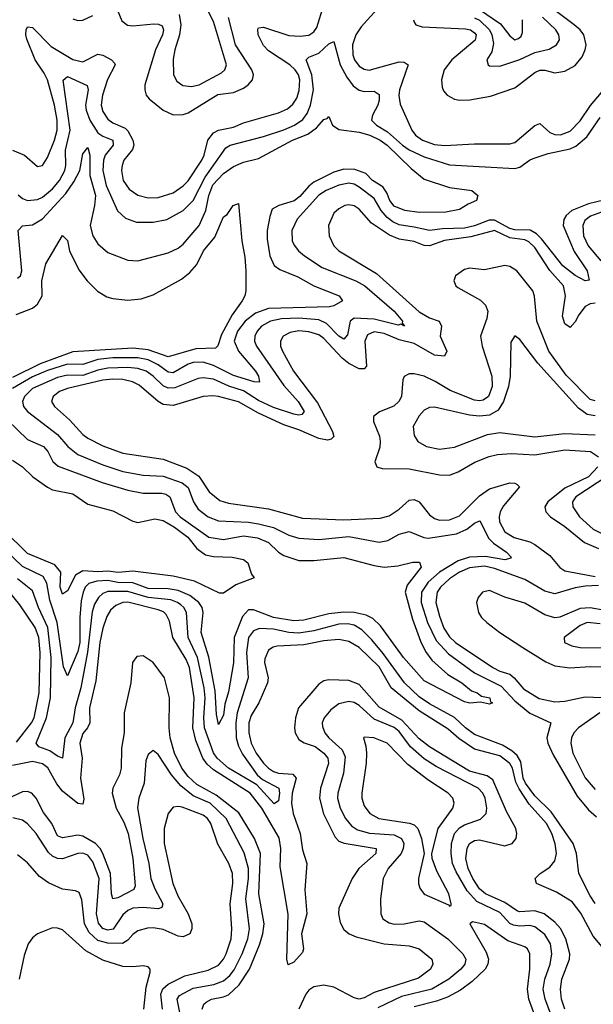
# Model space of a CAD drawing. Header units: inches. Extents: x 1694797 to 1849917, y 907313 to 1017959.
# Tile 375 of 656: x 1725839 to 1728123, y 1005070 to 1008990. Entities that reach past the tile are written whole.
import ezdxf

# ---------------------------------------------------------------- set-up
doc = ezdxf.new("R2010")
doc.units = ezdxf.units.IN
doc.header["$MEASUREMENT"] = 0
doc.layers.add('B7020', color=7, linetype='Continuous')

msp = doc.modelspace()

# ---------------------------------------------------------------- linework, layer by layer
at = {"layer": 'B7020', "color": 5}
for points, elevation in [([(1726473.8, 1009010), (1726480.1, 1008970), (1726475.7, 1008930), (1726456.6, 1008870), (1726450, 1008833.2), (1726451.8, 1008770), (1726465.1, 1008745.1), (1726488.1, 1008728.1), (1726523.4, 1008723.4), (1726553.5, 1008730), (1726642.3, 1008777.7), (1726655.8, 1008790), (1726662.8, 1008810), (1726610, 1008982.2), (1726561.2, 1009081.2)], 940), ([(1725810, 1008470.1), (1725858.5, 1008450), (1725910, 1008405.3), (1725930, 1008409.1), (1725950, 1008441.7), (1725977.1, 1008510), (1725987.9, 1008550), (1725987.9, 1008590), (1725977.8, 1008650), (1725949.7, 1008750), (1725937, 1008777), (1725901.2, 1008830), (1725867.6, 1008912.4), (1725863, 1008930), (1725864.2, 1008950), (1725870, 1008961.1), (1725890, 1008959.3), (1725963.8, 1008883.8), (1726050, 1008830.8), (1726090, 1008821.8), (1726150, 1008852.2), (1726170, 1008848.2), (1726204.1, 1008830), (1726216.4, 1008816.4), (1726219.5, 1008810), (1726188.8, 1008751.2), (1726169.3, 1008689.3), (1726163.9, 1008650), (1726170, 1008624.1), (1726190, 1008593.5), (1726210, 1008579.1), (1726258.4, 1008558.4), (1726270, 1008547.9), (1726289.1, 1008510), (1726293.7, 1008490), (1726287.5, 1008472.5), (1726253.5, 1008430), (1726246.4, 1008410), (1726244.6, 1008390), (1726250.6, 1008350), (1726274.5, 1008314.5), (1726310, 1008291.9), (1726350, 1008280.9), (1726390, 1008281.5), (1726450, 1008301.1), (1726490, 1008327.9), (1726510, 1008348.3), (1726564, 1008430), (1726573.4, 1008450), (1726588.7, 1008510), (1726610, 1008539.4), (1726630, 1008550.4), (1726690, 1008561.9), (1726730, 1008579.1), (1726870, 1008619.5), (1726904.9, 1008635.1), (1726926.7, 1008653.3), (1726941.9, 1008678.1), (1726951.5, 1008708.5), (1726953.8, 1008750), (1726948.4, 1008770), (1726936.2, 1008790), (1726915.1, 1008810), (1726830, 1008866.2), (1726810, 1008886.6), (1726787.8, 1008930), (1726787.3, 1008952.7), (1726790, 1008957.5), (1726810, 1008960.1), (1726910, 1008926.5), (1726956.3, 1008923.7), (1726990, 1008928.8), (1727010, 1008942), (1727021.7, 1008958.3), (1727050.3, 1009049.7)], 880), ([(1726050, 1008992.9), (1726070, 1008987), (1726090, 1008988.4), (1726130, 1009006.5)], 920), ([(1726226.5, 1009030), (1726245.5, 1008985.5), (1726268, 1008968), (1726290, 1008965.2), (1726372.8, 1008972.8), (1726392.3, 1008972.3), (1726405.8, 1008965.8), (1726411.9, 1008950), (1726407.2, 1008930), (1726380.1, 1008870), (1726336.6, 1008730), (1726336.6, 1008710), (1726343, 1008690), (1726354.4, 1008674.4), (1726410, 1008629.5), (1726450, 1008611.2), (1726490, 1008612), (1726510, 1008618.7), (1726628, 1008692), (1726690, 1008700.6), (1726730, 1008717.7), (1726748.4, 1008730), (1726765.5, 1008750), (1726769.9, 1008770), (1726762.9, 1008790), (1726698.1, 1008890), (1726670, 1008999.1)], 920), ([(1727260.7, 1009030), (1727199.1, 1008960.9), (1727177.9, 1008930), (1727164.5, 1008890), (1727165.9, 1008850), (1727172, 1008830), (1727190, 1008804.8), (1727210, 1008793), (1727230, 1008789.3), (1727350, 1008821.9), (1727370, 1008821), (1727386, 1008810), (1727351.5, 1008710), (1727348, 1008688), (1727353.7, 1008653.7), (1727400.1, 1008550), (1727414.7, 1008530), (1727443, 1008510), (1727490, 1008493.6), (1727531, 1008489), (1727650, 1008496.3), (1727790, 1008495.4), (1727810, 1008501), (1727890, 1008568.2), (1727910, 1008576.6), (1727950, 1008540.6), (1727970, 1008532.2), (1727991.8, 1008531.8), (1728030, 1008546.1), (1728070, 1008586.6), (1728112.1, 1008647.9), (1728170, 1008717.6)], 880), ([(1727407.5, 1008990), (1727410, 1008980.4), (1727415.8, 1008970), (1727441.4, 1008961.4), (1727613.4, 1008953.4), (1727633.2, 1008950), (1727650, 1008938.2), (1727655.8, 1008930), (1727652.2, 1008907.8), (1727560.1, 1008830), (1727528.5, 1008790), (1727518.4, 1008750), (1727521.6, 1008721.6), (1727526.6, 1008706.6), (1727541.1, 1008690), (1727570, 1008674), (1727589.6, 1008669.6), (1727631.3, 1008671.3), (1727714.1, 1008685.9), (1727810, 1008718.8), (1727890, 1008779.6), (1727910, 1008789.6), (1727930, 1008789.6), (1727970, 1008778.9), (1728010, 1008785.1), (1728050, 1008808.1), (1728078, 1008842), (1728090.6, 1008869.4), (1728094.1, 1008890), (1728084.4, 1008930), (1728069.9, 1008950), (1728047.2, 1008970), (1727956.5, 1009036.5)], 920), ([(1727670, 1009030.9), (1727753.6, 1008973.6), (1727790, 1008925.9), (1727810, 1008910.1), (1727825.5, 1008914.5), (1727836, 1008924), (1727841.5, 1008938.5), (1727840.5, 1008990)], 960), ([(1727650, 1008997.7), (1727670, 1008987.8), (1727709.2, 1008950), (1727719.4, 1008930), (1727725.1, 1008894.9), (1727718.1, 1008861.9), (1727699, 1008830), (1727704.4, 1008810), (1727710, 1008806.5), (1727750, 1008805.5), (1727830, 1008832), (1727890, 1008859.9), (1727947.4, 1008872.6), (1727976.2, 1008890), (1727987.8, 1008910), (1727985.2, 1008930), (1727973, 1008950), (1727920.6, 1009000.6)], 940), ([(1725832.6, 1008292.6), (1725850, 1008277.6), (1725870, 1008269.6), (1725910, 1008273.6), (1725930, 1008283.6), (1725970, 1008316.2), (1725998, 1008350), (1726018.7, 1008390), (1726022.5, 1008410), (1726021.4, 1008470), (1726039.5, 1008550), (1726011.5, 1008748.5), (1726030, 1008764), (1726107.3, 1008727.3), (1726111.5, 1008710), (1726101, 1008650), (1726103.2, 1008630), (1726117.9, 1008590), (1726150, 1008540.1), (1726170, 1008526.3), (1726210.1, 1008510), (1726210.6, 1008490), (1726178.8, 1008450), (1726172.8, 1008430), (1726170.4, 1008390), (1726183.2, 1008330), (1726228.4, 1008228.4), (1726259.7, 1008199.7), (1726304.2, 1008184.2), (1726370, 1008183.1), (1726425, 1008195), (1726489.6, 1008230.4), (1726529.9, 1008270), (1726577.5, 1008362.5), (1726659.8, 1008480.2), (1726677.2, 1008490), (1726810, 1008524.2), (1726890, 1008551.8), (1726933.3, 1008570), (1726966.9, 1008593.1), (1726983.2, 1008616.8), (1726997.4, 1008650), (1727009.4, 1008710), (1727002.3, 1008770), (1726980.2, 1008830), (1726990, 1008840.2), (1727030, 1008856.3), (1727070, 1008893.4), (1727090, 1008903.1), (1727115.3, 1008810), (1727141.4, 1008761.4), (1727167, 1008727), (1727190, 1008709.6), (1727210, 1008703.8), (1727250, 1008705), (1727270, 1008692.4), (1727270.6, 1008670), (1727265.1, 1008650), (1727243.5, 1008610), (1727240.2, 1008590), (1727259.5, 1008570), (1727303.9, 1008543.9), (1727363.3, 1008490), (1727390, 1008471.9), (1727450, 1008443.7), (1727550, 1008412.4), (1727810, 1008397.6), (1727830, 1008402.2), (1727869, 1008431), (1727883.4, 1008436.6), (1727943.5, 1008456.5), (1728030, 1008475.6), (1728053.6, 1008486.3), (1728096.4, 1008523.6), (1728150, 1008600.1)], 860), ([(1725830, 1007961.3), (1725842, 1007970), (1725848, 1007990), (1725832.4, 1008150), (1725850, 1008169.2), (1725890, 1008173.8), (1725930, 1008197.6), (1726022.5, 1008297.5), (1726055.2, 1008344.8), (1726078.5, 1008390), (1726090, 1008456.3), (1726110, 1008481.1), (1726118.1, 1008450), (1726118.3, 1008370), (1726140.2, 1008290), (1726137.3, 1008250), (1726119.9, 1008170), (1726129.6, 1008129.6), (1726150, 1008098), (1726190, 1008062.6), (1726270, 1008032.3), (1726310, 1008030.2), (1726430, 1008061.3), (1726470, 1008079.8), (1726490, 1008096), (1726553.4, 1008170), (1726580.4, 1008230), (1726591.9, 1008290), (1726608.2, 1008331.8), (1726650, 1008377.2), (1726690, 1008405.5), (1726730, 1008423.3), (1726790, 1008436.9), (1726924.9, 1008510), (1726986.1, 1008533.9), (1727020.6, 1008559.4), (1727050, 1008592.4), (1727063.3, 1008596.7), (1727070, 1008604.9), (1727084.8, 1008570), (1727110, 1008553.1), (1727190, 1008542.6), (1727232.5, 1008530), (1727273.8, 1008510), (1727301.8, 1008490), (1727397.2, 1008397.2), (1727450, 1008354.8), (1727550, 1008321.2), (1727639.1, 1008310), (1727662.8, 1008290), (1727658, 1008270), (1727624.2, 1008255.8), (1727590, 1008233.6), (1727536, 1008224), (1727430, 1008221.6), (1727372, 1008230), (1727330, 1008248.1), (1727312.9, 1008270), (1727301, 1008301), (1727284.5, 1008324.5), (1727243.4, 1008350), (1727217.1, 1008377.1), (1727173.5, 1008393.5), (1727130, 1008395.2), (1727090, 1008383.3), (1727010, 1008342.7), (1726990, 1008326.8), (1726954.7, 1008285.3), (1726931.3, 1008268.7), (1726870.2, 1008250), (1726844.7, 1008235.3), (1726834.3, 1008205.7), (1726824.9, 1008150), (1726824, 1008116), (1726834.5, 1008050), (1726851.7, 1008011.7), (1726874.8, 1007994.8), (1726946.4, 1007966.4), (1727010.1, 1007930.1), (1727110.3, 1007890), (1727124.2, 1007870), (1727090.3, 1007850), (1727073.1, 1007846.9), (1726830, 1007839.5), (1726778.2, 1007821.8), (1726736.2, 1007790), (1726706.8, 1007750), (1726693.5, 1007710), (1726710.1, 1007670), (1726777.3, 1007590), (1726789.4, 1007570), (1726793.3, 1007546.7), (1726772.4, 1007547.6), (1726690, 1007573.9), (1726610, 1007613.7), (1726570, 1007625.9), (1726530, 1007624.9), (1726510, 1007618.7), (1726450, 1007583.8), (1726430, 1007586.1), (1726390, 1007616.1), (1726350, 1007636.2), (1726310, 1007643.6), (1726210, 1007644.1), (1726150, 1007637.4), (1726090, 1007617.6), (1726030, 1007618), (1725950, 1007593.1), (1725890, 1007567.3), (1725810, 1007521.9)], 840), ([(1728170, 1008272.2), (1728103.5, 1008256.5), (1728037.9, 1008230), (1728014.2, 1008210), (1728005.1, 1008194.9), (1728002.9, 1008170), (1728046.5, 1008066.5), (1728097.8, 1007990), (1728106.8, 1007953.2), (1728090.3, 1007949.7), (1728050, 1007971.9), (1728000.9, 1008010), (1727916.8, 1008116.8), (1727897, 1008137), (1727871.3, 1008151.3), (1727810, 1008153), (1727790, 1008159.1), (1727730, 1008192.1), (1727708.6, 1008191.4), (1727650, 1008168.6), (1727610, 1008159.5), (1727523, 1008157), (1727470, 1008150.2), (1727410, 1008164.5), (1727350, 1008172.5), (1727324.5, 1008184.5), (1727302.3, 1008202.3), (1727278.5, 1008230), (1727250, 1008278.5), (1727190, 1008323.7), (1727170, 1008334.7), (1727150, 1008338.4), (1727110, 1008330.9), (1727059.8, 1008310), (1727030, 1008291.1), (1726943.8, 1008196.2), (1726923.1, 1008150), (1726924.3, 1008110), (1726931.6, 1008091.6), (1726948.5, 1008070), (1726973.4, 1008050), (1727043.8, 1008003.8), (1727177.1, 1007950), (1727213, 1007930), (1727329.6, 1007830), (1727363.5, 1007790), (1727361.5, 1007781.5), (1727370.4, 1007770), (1727357, 1007777), (1727346, 1007774), (1727250, 1007798.2), (1727170, 1007802.1), (1727155, 1007790), (1727144.5, 1007735.5), (1727130, 1007718.1), (1727110, 1007729.5), (1727060.2, 1007780.2), (1727030, 1007795.5), (1726950, 1007801.1), (1726881.1, 1007798.9), (1726837.1, 1007790), (1726802.2, 1007770), (1726784.1, 1007750), (1726775.1, 1007730), (1726774.3, 1007710), (1726781.4, 1007690), (1726890, 1007533.6), (1726948.3, 1007470), (1726971, 1007430), (1726962.3, 1007417.7), (1726950, 1007415), (1726930, 1007419.7), (1726850, 1007445.5), (1726790, 1007473.6), (1726730, 1007512.8), (1726671.4, 1007531.4), (1726610, 1007558.4), (1726570, 1007564.1), (1726550, 1007561.7), (1726456.3, 1007523.7), (1726430, 1007523), (1726410, 1007532.4), (1726370, 1007570.6), (1726342, 1007590), (1726310, 1007601), (1726270, 1007605.1), (1726190, 1007602.6), (1726150, 1007594.6), (1726090, 1007573.4), (1726030, 1007574.1), (1725990, 1007565.7), (1725890, 1007521), (1725857.9, 1007490), (1725850.1, 1007470), (1725854.6, 1007450), (1725870.1, 1007430), (1725990, 1007337.8), (1726031.2, 1007290), (1726070, 1007258.8), (1726170, 1007217), (1726250, 1007191.1), (1726330, 1007176.1), (1726410, 1007172.6), (1726485.7, 1007145.7), (1726510, 1007127), (1726531, 1007070), (1726550, 1007041), (1726590, 1007010.5), (1726630, 1006994.2), (1726750, 1006989.4), (1726790, 1006983.1), (1726850, 1006967.5), (1726910, 1006937.6), (1726950, 1006925), (1727030, 1006920.3), (1727150, 1006931.7), (1727270, 1006909.1), (1727304.3, 1006915.7), (1727350, 1006941.4), (1727390, 1006952.6), (1727447.8, 1006927.8), (1727465.8, 1006925.8), (1727577.7, 1006942.3), (1727619, 1006961), (1727650, 1006985.1), (1727670, 1006994.7), (1727672.8, 1006992.8), (1727705.6, 1006925.6), (1727725.7, 1006905.7), (1727777, 1006870), (1727795.5, 1006850), (1727793.8, 1006846.2), (1727770, 1006839.1), (1727692.9, 1006852.9), (1727630, 1006849.3), (1727584.5, 1006835.5), (1727509.9, 1006790.1), (1727465.4, 1006750), (1727439.1, 1006710), (1727437.8, 1006670), (1727463.1, 1006590), (1727497.5, 1006517.5), (1727545.6, 1006465.6), (1727649.1, 1006390), (1727755.9, 1006335.9), (1727810, 1006278.4), (1727870, 1006229.3), (1727953.4, 1006190), (1727938.3, 1006130), (1727941.8, 1006110), (1727963.2, 1006063.2), (1728058.9, 1005898.9), (1728104.2, 1005844.2), (1728136, 1005816)], 860), ([(1725824.5, 1007815.5), (1725890, 1007840.8), (1725910, 1007857.6), (1725928.2, 1007890), (1725927.5, 1007950), (1725942.6, 1008017.4), (1726010, 1008130.3), (1726030, 1008111), (1726037.6, 1008070), (1726074.5, 1007994.5), (1726107.6, 1007950), (1726148.6, 1007908.6), (1726186, 1007886), (1726210, 1007879.3), (1726270, 1007873.1), (1726322.1, 1007877.9), (1726370, 1007894.8), (1726483, 1007957), (1726516.7, 1007983.3), (1726544.5, 1008015.5), (1726570.8, 1008070), (1726616.3, 1008123.7), (1726650, 1008204.7), (1726665.2, 1008214.8), (1726689, 1008250), (1726710, 1008258), (1726724, 1008110), (1726735.2, 1008044.8), (1726739.6, 1007990), (1726738.7, 1007910), (1726734.9, 1007890), (1726724.7, 1007870), (1726684.6, 1007815.4), (1726643, 1007737), (1726628.1, 1007691.9), (1726618.1, 1007681.9), (1726540.1, 1007679.9), (1726430, 1007647), (1726350, 1007675.3), (1726290, 1007682.6), (1726050, 1007667.2), (1725919.9, 1007620.1), (1725810, 1007565.2)], 820), ([(1728130, 1007860.6), (1728110, 1007858.5), (1728090, 1007847.4), (1728065.1, 1007814.9), (1728050, 1007786.3), (1728030, 1007764), (1728010, 1007779.1), (1728000.7, 1007810), (1728012.4, 1007890), (1728004.4, 1007930), (1727950, 1007991), (1727890, 1008082.8), (1727866.1, 1008106.1), (1727850, 1008113), (1727790, 1008121.8), (1727730, 1008150.2), (1727634.9, 1008125.1), (1727530, 1008110.2), (1727470, 1008089.7), (1727450, 1008091.2), (1727410, 1008106.4), (1727350, 1008116.7), (1727311.4, 1008131.4), (1727240.2, 1008180.2), (1727190, 1008235), (1727170, 1008249), (1727150, 1008252.8), (1727134, 1008250), (1727110, 1008237.3), (1727090, 1008219.7), (1727068.6, 1008170), (1727071.1, 1008130), (1727089.3, 1008090), (1727110, 1008069.5), (1727259.7, 1007979.7), (1727430, 1007827.3), (1727470, 1007803.4), (1727509.6, 1007789.6), (1727518.8, 1007770), (1727513.7, 1007730), (1727539.6, 1007670), (1727530.4, 1007649.6), (1727490, 1007654.6), (1727410, 1007700.6), (1727350, 1007714.7), (1727290, 1007740.7), (1727250, 1007747.3), (1727224.3, 1007735.7), (1727213.2, 1007710), (1727219.9, 1007610), (1727210, 1007599.4), (1727190, 1007600.3), (1727150, 1007620.7), (1727122.3, 1007642.3), (1727050, 1007720.1), (1727030, 1007734.8), (1726990, 1007747.1), (1726950, 1007751.2), (1726915.4, 1007744.6), (1726888.3, 1007730), (1726878, 1007710), (1726877.7, 1007690), (1726884.8, 1007670), (1726929.2, 1007590), (1727024.6, 1007464.6), (1727084.9, 1007350), (1727090.1, 1007330), (1727079.7, 1007320.3), (1727064.5, 1007315.5), (1727030, 1007322.9), (1726950, 1007357.1), (1726890, 1007376.2), (1726790, 1007423.1), (1726710, 1007468.1), (1726630, 1007489), (1726607.6, 1007492.4), (1726570, 1007489.2), (1726450, 1007453.5), (1726410, 1007457.9), (1726389.7, 1007469.7), (1726315.2, 1007535.2), (1726288.4, 1007548.4), (1726250, 1007557), (1726210, 1007558.8), (1726170, 1007554.1), (1726030, 1007522.1), (1725998, 1007510), (1725972.5, 1007490), (1725966, 1007470), (1725977, 1007450), (1726036.8, 1007396.8), (1726090, 1007338.2), (1726110, 1007323.9), (1726170, 1007293), (1726250, 1007264), (1726410, 1007239.5), (1726504.1, 1007204.1), (1726552.3, 1007172.3), (1726593.8, 1007110), (1726635.6, 1007075.6), (1726670, 1007064.4), (1726830, 1007042.8), (1726965.1, 1007005.1), (1727130, 1006998.6), (1727274.8, 1007005.2), (1727310, 1007014.6), (1727350, 1007040.6), (1727390, 1007076.6), (1727410, 1007079.7), (1727430.1, 1007070), (1727470, 1007018.6), (1727490, 1007003.3), (1727510, 1006997.3), (1727550, 1006998.6), (1727590, 1007013.9), (1727670, 1007093.9), (1727710, 1007121.8), (1727790, 1007145.4), (1727810, 1007144.6), (1727819.6, 1007139.6), (1727829.3, 1007130), (1727765.6, 1007054.4), (1727751.9, 1007030), (1727747.7, 1007010), (1727749.8, 1006990), (1727771, 1006951), (1727807.7, 1006927.7), (1727870, 1006910.8), (1727890, 1006899.9), (1727950, 1006857.1), (1727989.2, 1006809.2), (1728010, 1006795.3), (1728130, 1006772.8)], 880), ([(1728170, 1008229), (1728112, 1008208), (1728089.6, 1008190), (1728080.5, 1008170), (1728084.3, 1008130), (1728102, 1008090), (1728153, 1008030)], 880), ([(1728130, 1007472.9), (1728110, 1007477.7), (1728014.1, 1007574.1), (1727945.4, 1007670), (1727897.4, 1007790), (1727889.2, 1007889.2), (1727881.7, 1007910), (1727817.9, 1007990), (1727790, 1008007), (1727770, 1008010.7), (1727690, 1007993.9), (1727630, 1008000.2), (1727610, 1007994.7), (1727574.7, 1007970), (1727568.1, 1007950), (1727575.5, 1007930), (1727583.6, 1007923.6), (1727673.2, 1007873.2), (1727693.1, 1007853.1), (1727702.5, 1007830), (1727699.5, 1007800.5), (1727673.2, 1007730), (1727680.3, 1007690), (1727719, 1007570), (1727720.3, 1007530), (1727705.1, 1007490), (1727684.7, 1007475.3), (1727670, 1007472.4), (1727650, 1007475.6), (1727553, 1007513), (1727493, 1007550), (1727450, 1007570.6), (1727410, 1007580.1), (1727390, 1007579.9), (1727370.1, 1007569.9), (1727364.5, 1007555.5), (1727358.5, 1007490), (1727348.6, 1007470), (1727329.2, 1007450.8), (1727271.6, 1007428.4), (1727247.7, 1007410), (1727247.5, 1007390), (1727271.1, 1007331.1), (1727274.4, 1007310), (1727272.2, 1007287.8), (1727253.6, 1007230), (1727261.3, 1007210), (1727282.8, 1007202.8), (1727390, 1007201.9), (1727510, 1007177.5), (1727550, 1007176.3), (1727584.1, 1007190), (1727651.6, 1007228.4), (1727708.7, 1007251.3), (1727741, 1007259), (1727797.4, 1007262.6), (1727890, 1007257.8), (1728010, 1007277.8), (1728111.8, 1007270), (1728142.9, 1007250)], 920), ([(1728130, 1007412.6), (1728098.2, 1007418.2), (1728063.5, 1007443.5), (1727902.1, 1007622.1), (1727830, 1007716.9), (1727810, 1007731.6), (1727794.6, 1007705.4), (1727791.6, 1007570), (1727785.1, 1007530), (1727765.3, 1007470), (1727744.6, 1007435.4), (1727710, 1007414.7), (1727670, 1007411.1), (1727630, 1007414.9), (1727490, 1007446.9), (1727470, 1007445.7), (1727450, 1007434.6), (1727430, 1007413.1), (1727406, 1007370), (1727410, 1007334.8), (1727424.6, 1007310), (1727459.3, 1007290), (1727510, 1007279.8), (1727570, 1007287.3), (1727701.4, 1007338.6), (1727750, 1007346.2), (1727890, 1007328.4), (1728010, 1007342.3), (1728130, 1007337.1)], 940), ([(1725790, 1007394.8), (1725870, 1007318.4), (1725933.9, 1007290), (1725950.6, 1007270), (1725970.4, 1007230.4), (1725992.2, 1007212.2), (1726167.4, 1007147.4), (1726270, 1007116.6), (1726330, 1007104.4), (1726405.2, 1007105.2), (1726420.3, 1007100.3), (1726436.3, 1007090), (1726459.2, 1007030), (1726478.4, 1007010), (1726592.2, 1006930), (1726650, 1006920.2), (1726730, 1006934.6), (1726786.3, 1006926.3), (1726829, 1006909), (1726870, 1006869.6), (1726890, 1006856.9), (1726950, 1006836.2), (1727010, 1006836.2), (1727130, 1006849.1), (1727250, 1006816.3), (1727290, 1006810.6), (1727345, 1006815), (1727404, 1006830), (1727431, 1006830), (1727437.6, 1006810), (1727382.1, 1006737.9), (1727373.7, 1006710), (1727403.3, 1006603.3), (1727435.1, 1006515.1), (1727454.8, 1006474.8), (1727479.5, 1006439.5), (1727543.4, 1006383.4), (1727598.8, 1006350), (1727637.6, 1006317.6), (1727660.7, 1006310), (1727677, 1006297), (1727710.3, 1006290), (1727713.8, 1006273.8), (1727721, 1006270), (1727710, 1006264.5), (1727673.2, 1006273.2), (1727631.3, 1006268.7), (1727610, 1006273.7), (1727450, 1006357.7), (1727367.4, 1006450), (1727275.9, 1006575.9), (1727245.1, 1006605.1), (1727218.8, 1006618.8), (1727170, 1006629.7), (1727129.1, 1006630.9), (1727070, 1006624.1), (1726970, 1006599.5), (1726930, 1006596.2), (1726850, 1006609.7), (1726770, 1006640.6), (1726750, 1006640.6), (1726726.3, 1006613.7), (1726692.8, 1006530), (1726690.3, 1006429.7), (1726670, 1006313.6), (1726655.9, 1006264.1), (1726650, 1006220.9), (1726630, 1006183.5), (1726622.9, 1006222.9), (1726617.4, 1006317.4), (1726592, 1006452), (1726561.6, 1006550), (1726569.6, 1006630), (1726565.1, 1006650), (1726551.7, 1006670), (1726517, 1006697), (1726470, 1006717.6), (1726430, 1006724.2), (1726350, 1006725), (1726290, 1006747.2), (1726230, 1006749.4), (1726190, 1006757.2), (1726145.5, 1006754.5), (1726114.5, 1006745.5), (1726100.2, 1006730), (1726091.3, 1006710), (1726083.7, 1006676.3), (1726079, 1006610), (1726078.2, 1006510), (1726070, 1006474.9), (1726030, 1006377.6), (1726013.9, 1006413.9), (1725988, 1006590), (1725959, 1006679), (1725947, 1006747), (1725933, 1006773), (1725850, 1006812.7), (1725707.3, 1006950)], 840), ([(1725810, 1007235.7), (1725850.1, 1007210.1), (1725890.7, 1007170), (1725950, 1007128.3), (1725970, 1007117.6), (1726050, 1007101.8), (1726110, 1007060.5), (1726210, 1007034.3), (1726290, 1006992.9), (1726310, 1006988.4), (1726377.2, 1007002.8), (1726410, 1006996.2), (1726454.9, 1006970), (1726508.8, 1006930), (1726544.4, 1006884.4), (1726578.6, 1006858.6), (1726610, 1006852.6), (1726684.7, 1006850), (1726730, 1006841), (1726747.3, 1006827.3), (1726762.5, 1006782.5), (1726772, 1006768), (1726699.9, 1006740.1), (1726650, 1006707), (1726634, 1006706), (1726534.5, 1006754.5), (1726450, 1006773.8), (1726290, 1006793.7), (1726230.5, 1006789.5), (1726190, 1006794.8), (1726150, 1006791.6), (1726090, 1006795.5), (1726061.4, 1006778.6), (1726030, 1006716.4), (1726010, 1006702.4), (1726000.1, 1006730), (1726002.8, 1006790), (1725978.9, 1006818.9), (1725870, 1006864.5), (1725776.7, 1006956.7)], 820), ([(1728140.5, 1007210), (1728104, 1007170), (1728010, 1007124.1), (1727942.1, 1007070), (1727930.1, 1007050), (1727934.2, 1007030), (1727951.9, 1007010), (1728010, 1006971.9), (1728088.3, 1006908.3), (1728143.8, 1006883.8)], 920), ([(1728266, 1007230), (1728052.8, 1007090), (1728040.4, 1007070), (1728041, 1007050), (1728067.5, 1007010), (1728122, 1006962), (1728170, 1006937.7)], 940), ([(1725826.1, 1006113.9), (1725885.9, 1006190), (1725896.4, 1006210), (1725916.2, 1006310), (1725920.4, 1006470), (1725915.3, 1006530), (1725900.2, 1006570), (1725839.8, 1006659.8), (1725710, 1006818.8)], 880), ([(1728143.4, 1006736.6), (1728090, 1006734.5), (1728050, 1006727.4), (1727970, 1006704.3), (1727930, 1006714.2), (1727850, 1006761.6), (1727730, 1006805.1), (1727690, 1006813.7), (1727630, 1006808.1), (1727590, 1006790.2), (1727550, 1006763.5), (1727514.2, 1006730), (1727501.5, 1006710), (1727496.4, 1006670), (1727510, 1006615.2), (1727527.8, 1006567.8), (1727550, 1006533.3), (1727574.7, 1006510), (1727722.5, 1006410), (1727750, 1006395.8), (1727790, 1006384), (1727807.3, 1006370), (1727845.1, 1006325.1), (1727907.2, 1006287.2), (1727970, 1006273.7), (1728010, 1006276.4), (1728090, 1006294.1), (1728189.3, 1006289.3)], 880), ([(1728130, 1005470.9), (1728110, 1005500.9), (1728065.5, 1005590), (1728055.7, 1005670), (1728043.2, 1005710), (1727955.4, 1005835.4), (1727890, 1005899.6), (1727852.9, 1005950), (1727843.9, 1005970), (1727834.5, 1006034.5), (1727820.1, 1006060.1), (1727798.9, 1006078.9), (1727760.8, 1006100.8), (1727650, 1006143.6), (1727614.3, 1006170), (1727570, 1006211.9), (1727470, 1006266), (1727430, 1006293.8), (1727371.4, 1006350), (1727286.6, 1006466.6), (1727240.8, 1006520.8), (1727200.9, 1006560.9), (1727170, 1006579.3), (1727144.8, 1006584.8), (1727110, 1006583.2), (1727010, 1006556), (1726950, 1006547.4), (1726910, 1006549.7), (1726850, 1006563.7), (1726794.1, 1006565.9), (1726770, 1006556.4), (1726750.5, 1006530), (1726742.3, 1006470), (1726749, 1006370), (1726704.2, 1006230), (1726699.9, 1006190), (1726701, 1006130), (1726710, 1006097), (1726725.9, 1006065.9), (1726783.9, 1005983.9), (1726805.3, 1005965.3), (1726870.8, 1005930), (1726873.9, 1005910), (1726870, 1005879.6), (1726851.8, 1005868.2), (1726783.7, 1005943.7), (1726670, 1006009.4), (1726625.7, 1006050), (1726610, 1006070.9), (1726574.9, 1006170), (1726572, 1006210), (1726577.2, 1006290), (1726573.4, 1006330), (1726547.2, 1006450), (1726509.9, 1006530.1), (1726502.7, 1006630), (1726491.9, 1006650), (1726480.3, 1006660.3), (1726467.6, 1006670), (1726440.1, 1006680.1), (1726350, 1006688.9), (1726270, 1006713.8), (1726190, 1006713.4), (1726170, 1006705.6), (1726153, 1006690), (1726137.1, 1006662.9), (1726127.6, 1006632.4), (1726108.5, 1006471.5), (1726082.6, 1006330), (1726059.3, 1006250), (1726050.7, 1006190), (1726018.8, 1006130), (1726010, 1006049.6), (1725990, 1006057.3), (1725959.1, 1006079.1), (1725914.6, 1006094.6), (1725904.3, 1006110), (1725946.1, 1006210), (1725961.2, 1006290), (1725964.4, 1006450), (1725951.4, 1006570), (1725914.1, 1006650), (1725890, 1006716.4), (1725830, 1006764.1)], 860), ([(1728230, 1006627.5), (1728110, 1006648.8), (1728070, 1006645), (1727990, 1006611.3), (1727970, 1006608.7), (1727930, 1006620.8), (1727850, 1006667), (1727770.5, 1006690.5), (1727710, 1006716.8), (1727681.5, 1006710), (1727663.9, 1006690), (1727657.8, 1006670), (1727665.2, 1006630), (1727677.8, 1006610), (1727698.4, 1006590), (1727750.1, 1006550), (1727842, 1006490), (1727933.8, 1006433.8), (1727970, 1006417.5), (1728029.4, 1006409.4), (1728110, 1006414.9), (1728210, 1006412.8)], 920), ([(1728164, 1005290), (1728121.6, 1005341.6), (1728073.1, 1005433.1), (1728038, 1005478), (1727976.4, 1005516.4), (1727896.5, 1005550), (1727890.7, 1005570), (1727910.6, 1005590), (1727950, 1005615.4), (1727970, 1005641.2), (1727976.7, 1005670), (1727970.8, 1005709.2), (1727957.8, 1005750), (1727936.2, 1005790), (1727867.1, 1005867.1), (1727827.2, 1005927.2), (1727814.3, 1005954.3), (1727800.4, 1006010), (1727790, 1006028), (1727750, 1006058.6), (1727650, 1006085.4), (1727588, 1006128), (1727544.6, 1006164.6), (1727430, 1006238.2), (1727318.1, 1006330), (1727270, 1006413.3), (1727190, 1006490.7), (1727150, 1006514.6), (1727110, 1006522.7), (1727050, 1006516.9), (1726970, 1006500.8), (1726864.1, 1006495.9), (1726848.3, 1006491.7), (1726830, 1006479.4), (1726814.4, 1006445.6), (1726814.1, 1006430), (1726828, 1006370), (1726825, 1006350), (1726791.7, 1006270), (1726760.3, 1006219.7), (1726751.1, 1006190), (1726750.7, 1006150), (1726760.6, 1006110), (1726780.5, 1006070), (1726809.1, 1006030), (1726829.5, 1006009.5), (1726850, 1005996.8), (1726870, 1005990), (1726926.5, 1005986.5), (1726939.1, 1005970), (1726923.7, 1005910), (1726921.5, 1005870), (1726927.9, 1005830), (1726955.3, 1005750), (1726965.3, 1005685.3), (1726982.4, 1005630), (1726974.2, 1005525.8), (1726982.8, 1005430), (1726960.5, 1005350), (1726969.2, 1005290), (1726964.7, 1005275.3), (1726930, 1005237.7), (1726907.4, 1005227.4), (1726902.6, 1005250), (1726908.4, 1005428.4), (1726876.4, 1005616.4), (1726878.8, 1005690), (1726872.4, 1005732.4), (1726803, 1005850), (1726756.1, 1005910), (1726610, 1006003), (1726585.2, 1006025.2), (1726567.5, 1006050), (1726540.6, 1006120.6), (1726528.3, 1006170), (1726534, 1006290), (1726514.7, 1006410), (1726502.2, 1006442.2), (1726449, 1006530), (1726435.7, 1006595.7), (1726422.2, 1006622.2), (1726412, 1006632), (1726390, 1006640.7), (1726268.9, 1006671.1), (1726250, 1006669.6), (1726222, 1006658), (1726201.2, 1006638.8), (1726186, 1006614), (1726170, 1006567.7), (1726157.8, 1006510), (1726142, 1006358), (1726117.2, 1006250), (1726118.5, 1006190), (1726108.9, 1006170), (1726090, 1006148.2), (1726077.8, 1006110), (1726087.9, 1006050), (1726081.5, 1005970), (1726093.9, 1005886.1), (1726090, 1005866.2), (1726070, 1005868.7), (1726010, 1005918.9), (1725987.1, 1005947.1), (1725950.7, 1006010.7), (1725930, 1006027.7), (1725890, 1006036.5), (1725810, 1006020.6)], 880), ([(1728150, 1006585.1), (1728098.8, 1006590), (1728070, 1006577.4), (1728007.2, 1006530), (1728007.4, 1006510), (1728036.7, 1006496.7), (1728070.1, 1006490.1), (1728170.4, 1006489.6)], 940), ([(1726565.4, 1005050), (1726572.5, 1005070), (1726581.9, 1005078.1), (1726602, 1005090), (1726650, 1005099.4), (1726670, 1005107.9), (1726713.1, 1005146.9), (1726754, 1005210), (1726793.7, 1005306.3), (1726807.2, 1005350), (1726812, 1005390), (1726791.2, 1005510), (1726798.4, 1005670), (1726774.3, 1005730), (1726711.7, 1005831.7), (1726621.9, 1005901.9), (1726544.5, 1005944.5), (1726510, 1005976.5), (1726484.9, 1006010), (1726455.3, 1006070), (1726438.7, 1006130), (1726434.3, 1006170), (1726435.2, 1006290), (1726415.3, 1006370), (1726370, 1006429.9), (1726330, 1006457), (1726304.9, 1006455.1), (1726287.8, 1006430), (1726281, 1006350), (1726255.3, 1006230), (1726255.5, 1006150), (1726243.9, 1006090), (1726242.8, 1006010), (1726236.9, 1005983.1), (1726210.1, 1005930), (1726207.4, 1005910), (1726223, 1005850), (1726254.2, 1005794.2), (1726271.3, 1005750), (1726290.1, 1005649.9), (1726298.7, 1005541.3), (1726292.9, 1005527.1), (1726230, 1005493.4), (1726210, 1005489.8), (1726204.3, 1005510), (1726200.9, 1005590), (1726170, 1005670.4), (1726159.6, 1005690), (1726141.1, 1005710), (1726090, 1005739.3), (1726070, 1005743.2), (1726010, 1005732.6), (1725990, 1005740.2), (1725966.8, 1005790), (1725933.3, 1005833.3), (1725904.5, 1005890), (1725887, 1005910), (1725870, 1005917), (1725850, 1005915.1), (1725790, 1005887.1)], 920), ([(1728010, 1005049.9), (1727996.7, 1005090), (1727991.5, 1005130), (1727998.1, 1005170), (1728028.2, 1005250), (1728029.2, 1005270), (1728012.8, 1005330), (1727991.9, 1005371.9), (1727970, 1005396.1), (1727927.3, 1005430), (1727890, 1005441.6), (1727830, 1005437.8), (1727820.8, 1005440.8), (1727770, 1005475.6), (1727693, 1005510), (1727669.4, 1005530), (1727642.8, 1005570), (1727624.3, 1005610), (1727615.6, 1005650), (1727619.9, 1005690), (1727630, 1005710.1), (1727650, 1005721.3), (1727670, 1005724.1), (1727770, 1005700.8), (1727800.3, 1005710), (1727815.8, 1005730), (1727818.7, 1005750), (1727814.5, 1005770), (1727777.4, 1005837.4), (1727722.8, 1005962.8), (1727699.9, 1005979.9), (1727630, 1005997.7), (1727470, 1006095.2), (1727430, 1006126.7), (1727360.5, 1006200.5), (1727270, 1006252.4), (1727190, 1006342.6), (1727150, 1006359.5), (1727070, 1006361.8), (1727050, 1006357.5), (1727030, 1006343.7), (1726949.4, 1006250.6), (1726937.3, 1006210), (1726932.8, 1006170), (1726935.1, 1006150), (1726950, 1006123.5), (1726971.1, 1006111.1), (1727015.5, 1006095.5), (1727049.7, 1006070), (1727066.4, 1006050), (1727068.9, 1006028.9), (1727036.1, 1005930), (1727032.1, 1005890), (1727048.5, 1005828.5), (1727094.5, 1005734.5), (1727110, 1005719.7), (1727130.8, 1005710.8), (1727257.6, 1005690), (1727257.3, 1005670), (1727189.1, 1005610), (1727162.3, 1005570), (1727110, 1005452), (1727108.5, 1005430), (1727114.9, 1005394.9), (1727130, 1005367.4), (1727150.2, 1005350), (1727178, 1005338), (1727290, 1005310.9), (1727390, 1005302.4), (1727430, 1005290.1), (1727479.8, 1005250), (1727483.7, 1005230), (1727475.1, 1005210), (1727426.2, 1005173.8), (1727250, 1005117.1), (1727210, 1005095.5), (1727190.1, 1005089.9), (1727170, 1005095.4), (1727090, 1005137.3), (1727050, 1005146.4), (1727010, 1005139.3), (1726990, 1005125.6), (1726978.3, 1005110), (1726950, 1005050.7)], 920), ([(1727953.7, 1005030), (1727930.9, 1005090), (1727923.4, 1005130), (1727930.3, 1005170), (1727950.7, 1005230), (1727957.1, 1005270), (1727951.8, 1005310), (1727930, 1005347.5), (1727890, 1005377.8), (1727870, 1005382.9), (1727830, 1005380.4), (1727804.6, 1005384.6), (1727790, 1005392), (1727750, 1005434.6), (1727659.2, 1005479.2), (1727620.8, 1005520.8), (1727576.6, 1005596.6), (1727562.6, 1005630), (1727557.2, 1005670), (1727558.5, 1005710), (1727570.4, 1005749.6), (1727590, 1005772.9), (1727610, 1005784.4), (1727673.5, 1005806.5), (1727696.5, 1005830), (1727699.2, 1005850), (1727692.1, 1005890), (1727682.6, 1005910), (1727664.7, 1005930), (1727497, 1006017), (1727450, 1006046.7), (1727394.4, 1006094.4), (1727350, 1006156.2), (1727330, 1006171.2), (1727250, 1006205.1), (1727190, 1006259.9), (1727170, 1006271.6), (1727150, 1006275.6), (1727110, 1006266.1), (1727077.9, 1006242.1), (1727050.8, 1006210), (1727043.5, 1006190), (1727044.1, 1006175.9), (1727054.2, 1006150), (1727069.6, 1006130), (1727122.6, 1006082.6), (1727134.5, 1006054.5), (1727128.6, 1005990), (1727105.1, 1005910), (1727104.1, 1005890), (1727115.1, 1005850), (1727136.5, 1005810), (1727159.6, 1005779.6), (1727183.8, 1005763.8), (1727231.4, 1005751.4), (1727330, 1005744.8), (1727359.6, 1005730), (1727368.2, 1005710), (1727366.4, 1005690), (1727357.9, 1005670), (1727305.5, 1005610), (1727285.6, 1005570), (1727275.3, 1005490), (1727277.1, 1005430), (1727284.9, 1005410), (1727310, 1005393.4), (1727330, 1005388.1), (1727370, 1005389.6), (1727430, 1005401.5), (1727450, 1005397.9), (1727543.5, 1005330), (1727602.8, 1005270), (1727615.5, 1005250), (1727611.1, 1005230), (1727595.1, 1005210), (1727547.9, 1005170), (1727480.1, 1005130), (1727358.8, 1005101.2), (1727265, 1005055)], 940), ([(1728149.1, 1006230), (1728063.3, 1006170), (1728045.1, 1006150), (1728036.1, 1006130), (1728033.9, 1006110), (1728041.4, 1006070), (1728090, 1005971.4), (1728130, 1005925)], 880), ([(1726477.7, 1005030), (1726465.7, 1005090), (1726475.7, 1005104.3), (1726530, 1005133.7), (1726611.3, 1005148.7), (1726650, 1005163.6), (1726675.5, 1005184.5), (1726693.3, 1005206.7), (1726724.5, 1005270), (1726747.5, 1005330), (1726754.6, 1005370), (1726739.8, 1005490), (1726750.2, 1005570), (1726750.2, 1005610), (1726732.5, 1005672.5), (1726661.1, 1005810), (1726597.2, 1005870), (1726530, 1005899.1), (1726480.1, 1005940.1), (1726443.9, 1005983.9), (1726390, 1006064.1), (1726370, 1006080.5), (1726350, 1006064.2), (1726341.5, 1006038.5), (1726335, 1005950), (1726312.7, 1005890), (1726308, 1005852), (1726329.2, 1005730), (1726353.4, 1005630), (1726361.4, 1005570), (1726376.4, 1005530), (1726409.5, 1005470), (1726405, 1005455), (1726390.1, 1005449.9), (1726330, 1005455.6), (1726290, 1005451.8), (1726270, 1005442.6), (1726250, 1005426), (1726211.6, 1005368.4), (1726190, 1005364.7), (1726170, 1005371.9), (1726153.2, 1005393.2), (1726144.5, 1005430), (1726155.1, 1005570), (1726130, 1005636.5), (1726110, 1005663.2), (1726090, 1005671.7), (1726070, 1005670.4), (1726010, 1005648.7), (1725990, 1005649.9), (1725970, 1005658.9), (1725953.9, 1005673.9), (1725905.2, 1005750), (1725870, 1005788.4), (1725850, 1005803), (1725811.5, 1005811.5)], 940), ([(1726408.2, 1005050), (1726401.5, 1005110), (1726409.4, 1005130.6), (1726430.4, 1005149.6), (1726497, 1005183), (1726590, 1005205.4), (1726630, 1005225.4), (1726650, 1005249.4), (1726660.4, 1005270), (1726680.8, 1005330), (1726683.7, 1005370), (1726677.2, 1005470), (1726688.1, 1005550), (1726686.1, 1005590), (1726671.3, 1005630), (1726627.5, 1005707.5), (1726600.1, 1005790), (1726586.2, 1005810), (1726570, 1005823.1), (1726485.9, 1005854.1), (1726470, 1005857.6), (1726450, 1005854.6), (1726430.1, 1005829.9), (1726414.4, 1005770), (1726414.7, 1005710), (1726448.2, 1005550), (1726470, 1005499.3), (1726510.1, 1005430), (1726523.9, 1005390), (1726524, 1005370), (1726516.1, 1005350), (1726490, 1005338.8), (1726470, 1005341.6), (1726410, 1005367), (1726370, 1005374.7), (1726347.2, 1005372.8), (1726310, 1005361.6), (1726290, 1005347.2), (1726270, 1005324.5), (1726247.8, 1005312.2), (1726190, 1005312.5), (1726150, 1005324), (1726115.6, 1005355.6), (1726097.2, 1005390), (1726086, 1005486), (1726075.3, 1005515.3), (1726061.7, 1005521.7), (1726010, 1005528.2), (1725953.8, 1005553.8), (1725918.4, 1005578.4), (1725870, 1005632.5), (1725830, 1005664.4)], 960), ([(1727894.7, 1005010), (1727866.5, 1005090), (1727860.6, 1005130), (1727869.4, 1005210), (1727870.4, 1005270), (1727860.7, 1005290), (1727850, 1005299.1), (1727782.2, 1005322.2), (1727690, 1005387.9), (1727642.4, 1005397.6), (1727630.6, 1005390), (1727696.7, 1005276.7), (1727705.1, 1005250), (1727702.7, 1005230), (1727691.6, 1005210), (1727640.2, 1005159.8), (1727593.7, 1005126.3), (1727542.1, 1005097.9), (1727498.5, 1005081.5), (1727410, 1005059.5)], 960), ([(1726333.6, 1005050), (1726342, 1005138), (1726358, 1005198), (1726358.4, 1005210), (1726350, 1005218.4), (1726330, 1005222.2), (1726290, 1005218.4), (1726250, 1005220.7), (1726170, 1005244.9), (1726102, 1005282), (1726010, 1005365.6), (1725990, 1005373.3), (1725970, 1005373.5), (1725910, 1005350.8), (1725890, 1005334), (1725872.7, 1005310), (1725856.5, 1005263.5), (1725836.8, 1005170)], 980)]:
    msp.add_lwpolyline(points, dxfattribs=dict(at, elevation=elevation))
at = {"layer": 'B7020', "color": 5, "elevation": 960}
msp.add_lwpolyline([(1727210, 1006133.6), (1727207.2, 1006130), (1727217.2, 1006097.2), (1727219.5, 1006070), (1727218.1, 1006030), (1727201.5, 1005910), (1727201.3, 1005890), (1727210, 1005860.3), (1727233.2, 1005830), (1727269.1, 1005810), (1727390.9, 1005790.9), (1727410, 1005783.8), (1727424.8, 1005770), (1727438.9, 1005730), (1727449.4, 1005670), (1727426.5, 1005570), (1727426.4, 1005550), (1727432, 1005532), (1727450, 1005508.1), (1727546.3, 1005466.3), (1727550, 1005460.7), (1727556.6, 1005463.4), (1727557, 1005470), (1727547.7, 1005510), (1727499.4, 1005599.4), (1727481, 1005650), (1727479.7, 1005670), (1727504.5, 1005770), (1727563.7, 1005850), (1727569.1, 1005870), (1727563.2, 1005890), (1727544.8, 1005910), (1727463.9, 1005963.9), (1727384.5, 1006024.5), (1727302.2, 1006110), (1727249.4, 1006130.6)], close=True, dxfattribs=at)

doc.saveas('drawing.dxf')
